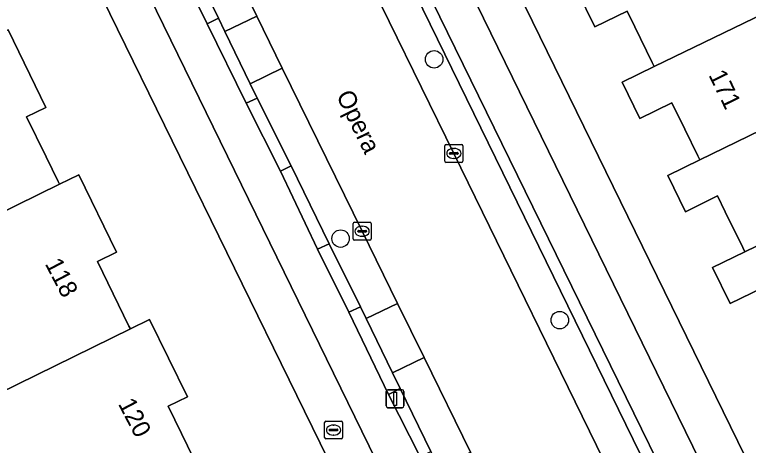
# Model space of a CAD drawing. Extents: x 160455 to 162082, y 388339 to 389736.
# Drawn here: x 160899.57 to 160940.57, y 388953.07 to 388977.1 of the extents above; entities that cross this region are included whole.
import ezdxf

# ---------------------------------------------------------------- set-up
doc = ezdxf.new("R2010")
doc.units = 0
for name, color, linetype in [('IMGEO_Boom', 7, 'Continuous'), ('IMGEO_Brandkraan', 7, 'Continuous'), ('IMGEO_Erf', 7, 'Continuous'), ('IMGEO_Fietspad_gesloten', 7, 'Continuous'), ('IMGEO_Kolk', 7, 'Continuous'), ('IMGEO_Lichtmast', 7, 'Continuous'), ('IMGEO_Openbare_ruimte_label', 7, 'Continuous'), ('IMGEO_Pand', 7, 'Continuous'), ('IMGEO_Pand_nummerreeks', 7, 'Continuous'), ('IMGEO_Parkeervlak_open', 7, 'Continuous'), ('IMGEO_Rijbaan_lokaal_gesloten', 7, 'Continuous'), ('IMGEO_Verkeerseiland_open', 7, 'Continuous'), ('IMGEO_Voetpad_open', 7, 'Continuous')]:
    doc.layers.add(name, color=color, linetype=linetype)

msp = doc.modelspace()

# ---------------------------------------------------------------- linework, layer by layer
at = {"layer": 'IMGEO_Boom'}
for centre in [(160923.011, 388974.609), (160917.785, 388964.604), (160930.033, 388960.054)]:
    msp.add_circle(centre, 0.489, dxfattribs=at)
at = {"layer": 'IMGEO_Brandkraan'}
for p, q in [((160916.892, 388953.493), (160916.892, 388954.345)), ((160916.967, 388954.419), (160917.819, 388954.419)), ((160917.893, 388954.345), (160917.893, 388953.493)), ((160917.151, 388953.913), (160917.151, 388953.925)), ((160917.589, 388953.876), (160917.191, 388953.876)), ((160917.194, 388953.962), (160917.592, 388953.962)), ((160917.38, 388954.199), (160917.405, 388954.199)), ((160917.635, 388953.925), (160917.635, 388953.913)), ((160917.819, 388953.419), (160916.967, 388953.419)), ((160917.403, 388953.639), (160917.378, 388953.639))]:
    msp.add_line(p, q, dxfattribs=at)
for points in [[(160916.892, 388953.493), (160916.892, 388954.345)], [(160916.967, 388954.419), (160917.819, 388954.419)], [(160917.893, 388954.345), (160917.893, 388953.493)], [(160917.819, 388953.419), (160916.967, 388953.419)]]:
    msp.add_lwpolyline(points, dxfattribs=at)
for centre, radius, start, end in [((160916.969, 388954.343), 0.0765, 91.552, 178.448), ((160916.969, 388954.343), 0.0765, 91.552, 178.448), ((160917.817, 388954.343), 0.0765, 1.552, 88.448), ((160917.817, 388954.343), 0.0765, 1.552, 88.448), ((160917.191, 388953.922), 0.0403, 85.8775, 175.7526), ((160917.188, 388953.912), 0.0366, 178.938, 274.7102), ((160917.592, 388953.919), 0.043, 264.8664, 352.4533), ((160917.596, 388953.924), 0.0386, 1.7309, 96.639), ((160916.969, 388953.495), 0.0765, 181.552, 268.448), ((160916.969, 388953.495), 0.0765, 181.552, 268.448), ((160917.817, 388953.495), 0.0765, 271.552, 358.448), ((160917.817, 388953.495), 0.0765, 271.552, 358.448)]:
    msp.add_arc(centre, radius, start, end, dxfattribs=at)
for centre, major_axis, ratio, start_param, end_param in [((160917.379, 388953.919), (-0.387, 0.002), 0.722429, 4.712389, 7.853982), ((160917.404, 388953.919), (-0.39, 0.002), 0.717154, 1.570796, 4.712389)]:
    msp.add_ellipse(centre, major_axis=major_axis, ratio=ratio, start_param=start_param, end_param=end_param, dxfattribs=at)
at = {"layer": 'IMGEO_Erf'}
for points in [[(160943.886, 389003.725), (160938.681, 389008.641), (160930.534, 389004.674), (160917.838, 388998.543), (160948.6, 388935.651)], [(160929.266, 388927.414), (160901.401, 388984.295)], [(160941.355, 388961.857), (160939.56, 388960.978), (160938.571, 388962.998), (160940.37, 388963.871), (160940.257, 388964.101), (160939.28, 388966.097), (160938.846, 388966.983), (160937.051, 388966.104), (160936.063, 388968.123), (160937.86, 388968.998), (160937.748, 388969.227), (160937.023, 388970.708), (160936.298, 388972.189), (160934.503, 388971.311), (160933.514, 388973.33), (160935.313, 388974.204), (160935.2, 388974.434), (160934.229, 388976.418), (160933.794, 388977.306), (160931.998, 388976.428), (160931.01, 388978.447)], [(160899.218, 388976.262), (160901.316, 388971.923), (160900.239, 388971.396), (160901.334, 388969.16), (160902.006, 388967.789), (160902.081, 388967.637), (160903.158, 388968.163), (160905.272, 388963.848), (160904.195, 388963.321), (160905.078, 388961.517), (160905.962, 388959.714), (160906.037, 388959.561), (160907.114, 388960.088), (160909.227, 388955.773), (160908.151, 388955.246), (160908.898, 388953.721), (160909.922, 388951.63)]]:
    msp.add_lwpolyline(points, dxfattribs=at)
at = {"layer": 'IMGEO_Fietspad_gesloten'}
for points in [[(160916.494, 388964.012), (160914.43, 388968.365), (160912.514, 388972.165), (160910.338, 388976.581), (160898.863, 389000), (160885.472, 389027.328), (160883.351, 389031.622), (160881.495, 389035.437), (160879.339, 389039.869), (160877.734, 389043.115), (160875.541, 389047.648), (160870.1, 389058.774), (160869.388, 389060.169), (160867.294, 389064.536), (160867.005, 389065.231), (160866.772, 389066.226)], [(160865.149, 389063.924), (160866.884, 389060.338), (160896.406, 389000), (160929.271, 388932.792), (160931.346, 388928.541)], [(160948.304, 388930.76), (160947.207, 388933.03), (160943.921, 388939.826), (160914.477, 389000)], [(160912.921, 388998.279), (160913.036, 388998.078), (160914.221, 388995.583), (160941.968, 388938.939), (160944.137, 388934.46), (160945.449, 388931.679)], [(160934.849, 388926.344), (160933.543, 388929.201), (160931.72, 388932.927), (160930.14, 388936.125), (160926.728, 388943.151), (160924.445, 388947.765), (160922.231, 388952.42), (160920.471, 388955.905), (160918.255, 388960.489), (160916.494, 388964.012)]]:
    msp.add_lwpolyline(points, dxfattribs=at)
at = {"layer": 'IMGEO_Kolk'}
for p, q in [((160923.689, 388969.858), (160924.541, 388969.858)), ((160923.614, 388968.932), (160923.614, 388969.784)), ((160923.916, 388969.401), (160924.314, 388969.401)), ((160924.102, 388969.638), (160924.127, 388969.638)), ((160924.615, 388969.784), (160924.615, 388968.932)), ((160923.873, 388969.352), (160923.873, 388969.364)), ((160924.311, 388969.315), (160923.913, 388969.315)), ((160924.125, 388969.078), (160924.1, 388969.078)), ((160924.357, 388969.364), (160924.357, 388969.352)), ((160924.541, 388968.858), (160923.689, 388968.858)), ((160918.488, 388964.588), (160918.488, 388965.44)), ((160918.563, 388965.514), (160919.415, 388965.514)), ((160919.489, 388965.44), (160919.489, 388964.588)), ((160918.747, 388965.008), (160918.747, 388965.02)), ((160919.185, 388964.971), (160918.787, 388964.971)), ((160918.79, 388965.057), (160919.188, 388965.057)), ((160918.976, 388965.294), (160919.001, 388965.294)), ((160919.231, 388965.02), (160919.231, 388965.008)), ((160919.415, 388964.514), (160918.563, 388964.514)), ((160918.999, 388964.734), (160918.974, 388964.734))]:
    msp.add_line(p, q, dxfattribs=at)
for points in [[(160923.689, 388969.858), (160924.541, 388969.858)], [(160923.614, 388968.932), (160923.614, 388969.784)], [(160924.615, 388969.784), (160924.615, 388968.932)], [(160924.541, 388968.858), (160923.689, 388968.858)], [(160918.488, 388964.588), (160918.488, 388965.44)], [(160918.563, 388965.514), (160919.415, 388965.514)], [(160919.489, 388965.44), (160919.489, 388964.588)], [(160919.415, 388964.514), (160918.563, 388964.514)]]:
    msp.add_lwpolyline(points, dxfattribs=at)
for centre, radius, start, end in [((160923.691, 388969.782), 0.0765, 91.552, 178.448), ((160923.691, 388969.782), 0.0765, 91.552, 178.448), ((160924.539, 388969.782), 0.0765, 1.552, 88.448), ((160924.539, 388969.782), 0.0765, 1.552, 88.448), ((160923.913, 388969.361), 0.0403, 85.8775, 175.7526), ((160924.318, 388969.363), 0.0386, 1.7309, 96.639), ((160923.91, 388969.351), 0.0366, 178.938, 274.7102), ((160924.314, 388969.358), 0.043, 264.8664, 352.4533), ((160923.691, 388968.934), 0.0765, 181.552, 268.448), ((160923.691, 388968.934), 0.0765, 181.552, 268.448), ((160924.539, 388968.934), 0.0765, 271.552, 358.448), ((160924.539, 388968.934), 0.0765, 271.552, 358.448), ((160918.565, 388965.438), 0.0765, 91.552, 178.448), ((160918.565, 388965.438), 0.0765, 91.552, 178.448), ((160919.413, 388965.438), 0.0765, 1.552, 88.448), ((160919.413, 388965.438), 0.0765, 1.552, 88.448), ((160918.787, 388965.017), 0.0403, 85.8775, 175.7526), ((160918.784, 388965.007), 0.0366, 178.938, 274.7102), ((160919.188, 388965.014), 0.043, 264.8664, 352.4533), ((160919.192, 388965.019), 0.0386, 1.7309, 96.639), ((160918.565, 388964.59), 0.0765, 181.552, 268.448), ((160918.565, 388964.59), 0.0765, 181.552, 268.448), ((160919.413, 388964.59), 0.0765, 271.552, 358.448), ((160919.413, 388964.59), 0.0765, 271.552, 358.448)]:
    msp.add_arc(centre, radius, start, end, dxfattribs=at)
for centre, major_axis, ratio, start_param, end_param in [((160924.101, 388969.358), (-0.387, 0.002), 0.722429, 4.712389, 7.853982), ((160924.126, 388969.358), (-0.39, 0.002), 0.717154, 1.570796, 4.712389), ((160918.975, 388965.014), (-0.387, 0.002), 0.722429, 4.712389, 7.853982), ((160919, 388965.014), (-0.39, 0.002), 0.717154, 1.570796, 4.712389)]:
    msp.add_ellipse(centre, major_axis=major_axis, ratio=ratio, start_param=start_param, end_param=end_param, dxfattribs=at)
at = {"layer": 'IMGEO_Lichtmast'}
for p, q in [((160920.334, 388955.266), (160920.334, 388956.066)), ((160920.334, 388956.066), (160920.334, 388955.266)), ((160920.434, 388956.166), (160921.224, 388956.166)), ((160921.224, 388956.166), (160920.434, 388956.166)), ((160921.324, 388956.066), (160921.324, 388955.266)), ((160921.324, 388955.266), (160921.324, 388956.066)), ((160921.224, 388955.166), (160920.434, 388955.166)), ((160920.434, 388955.166), (160921.224, 388955.166))]:
    msp.add_line(p, q, dxfattribs=at)
msp.add_lwpolyline([(160920.754, 388956.041), (160920.904, 388956.041), (160920.904, 388955.291), (160920.754, 388955.291), (160920.754, 388956.041)], dxfattribs=at)
for centre, start, end in [((160920.434, 388956.066), 90, 180), ((160920.434, 388956.066), 90, 180), ((160921.224, 388956.066), 0, 90), ((160921.224, 388956.066), 360, 90), ((160920.434, 388955.266), 180, 270), ((160920.434, 388955.266), 180, 270), ((160921.224, 388955.266), 270, 0), ((160921.224, 388955.266), 270, 0)]:
    msp.add_arc(centre, 0.1, start, end, dxfattribs=at)
at = {"layer": 'IMGEO_Pand'}
for points in [[(160944.206, 388978.524), (160941.699, 388983.653), (160932.808, 388979.319), (160931.01, 388978.447), (160931.998, 388976.428), (160933.794, 388977.306), (160934.229, 388976.418), (160935.2, 388974.434), (160935.313, 388974.204)], [(160946.748, 388973.322), (160944.206, 388978.524), (160935.313, 388974.204), (160933.514, 388973.33), (160934.503, 388971.311), (160936.298, 388972.189), (160937.023, 388970.708), (160937.748, 388969.227), (160937.86, 388968.998)], [(160898.141, 388975.735), (160889.623, 388971.567), (160893.614, 388963.501), (160902.081, 388967.637), (160902.006, 388967.789), (160901.334, 388969.16), (160900.239, 388971.396), (160901.316, 388971.923), (160899.218, 388976.262)], [(160949.26, 388968.183), (160946.748, 388973.322), (160937.86, 388968.998), (160936.063, 388968.123), (160937.051, 388966.104), (160938.846, 388966.983), (160939.28, 388966.097), (160940.257, 388964.101), (160940.37, 388963.871)], [(160951.768, 388963.052), (160954.886, 388964.561), (160952.377, 388969.695), (160949.26, 388968.183), (160940.37, 388963.871), (160938.571, 388962.998), (160939.56, 388960.978), (160941.355, 388961.857), (160942.46, 388959.6), (160942.761, 388958.984), (160942.875, 388958.75)], [(160902.081, 388967.637), (160893.614, 388963.501), (160897.606, 388955.435), (160906.037, 388959.561), (160905.962, 388959.714), (160905.078, 388961.517), (160904.195, 388963.321), (160905.272, 388963.848), (160903.158, 388968.163)], [(160908.898, 388953.721), (160908.151, 388955.246), (160909.227, 388955.773), (160907.114, 388960.088), (160906.037, 388959.561), (160897.606, 388955.435), (160899.324, 388951.963), (160896.78, 388950.704), (160899.047, 388946.123), (160901.488, 388947.317), (160909.997, 388951.477), (160909.922, 388951.63)]]:
    msp.add_lwpolyline(points, close=True, dxfattribs=at)
at = {"layer": 'IMGEO_Parkeervlak_open'}
for points in [[(160912, 388994.132), (160914.137, 388989.745), (160914.707, 388988.576), (160918.699, 388980.421), (160924.114, 388969.358), (160932.883, 388951.425), (160939.546, 388937.83)], [(160940.204, 388940.985), (160915.095, 388992.311)], [(160906.269, 388986.421), (160910.955, 388976.899), (160911.317, 388976.155), (160913.105, 388977.025), (160912.843, 388977.56), (160910.686, 388981.961), (160908.289, 388986.887)]]:
    msp.add_lwpolyline(points, dxfattribs=at)
for points in [[(160913.105, 388977.025), (160911.317, 388976.155), (160912.733, 388973.243), (160914.53, 388974.117)], [(160920.966, 388960.99), (160918.99, 388965.015), (160914.53, 388974.117), (160912.733, 388973.243), (160913.126, 388972.434), (160915.018, 388968.663), (160917.142, 388964.312), (160918.897, 388960.795), (160919.215, 388960.14)], [(160920.966, 388960.99), (160919.215, 388960.14), (160920.686, 388957.114), (160922.449, 388957.971)], [(160922.449, 388957.971), (160920.686, 388957.114), (160921.108, 388956.245), (160922.827, 388952.713), (160923.261, 388951.817), (160925.046, 388952.682)]]:
    msp.add_lwpolyline(points, close=True, dxfattribs=at)
at = {"layer": 'IMGEO_Rijbaan_lokaal_gesloten'}
msp.add_lwpolyline([(160924.114, 388969.358), (160918.699, 388980.421), (160912.843, 388977.56), (160913.105, 388977.025), (160914.53, 388974.117), (160918.99, 388965.015), (160920.966, 388960.99), (160922.449, 388957.971), (160925.046, 388952.682), (160926.419, 388949.886), (160927.362, 388947.966), (160929.512, 388943.567), (160932.181, 388938.107), (160933.713, 388934.973), (160933.966, 388934.456), (160939.805, 388937.301), (160939.546, 388937.83), (160932.883, 388951.425)], close=True, dxfattribs=at)
at = {"layer": 'IMGEO_Verkeerseiland_open'}
for points in [[(160897.052, 389005.136), (160886.073, 389027.642), (160885.472, 389027.328), (160898.863, 389000), (160910.338, 388976.581), (160910.955, 388976.899), (160906.269, 388986.421)], [(160941.968, 388938.939), (160914.221, 388995.583)], [(160913.01, 388993.347), (160914.587, 388992.864), (160915.095, 388992.311), (160940.204, 388940.985)]]:
    msp.add_lwpolyline(points, dxfattribs=at)
for points in [[(160911.317, 388976.155), (160910.955, 388976.899), (160910.338, 388976.581), (160912.514, 388972.165), (160913.126, 388972.434), (160912.733, 388973.243)], [(160914.43, 388968.365), (160915.018, 388968.663), (160913.126, 388972.434), (160912.514, 388972.165)], [(160914.43, 388968.365), (160916.494, 388964.012), (160917.142, 388964.312), (160915.018, 388968.663)], [(160916.494, 388964.012), (160918.255, 388960.489), (160918.897, 388960.795), (160917.142, 388964.312)], [(160919.215, 388960.14), (160918.897, 388960.795), (160918.255, 388960.489), (160920.471, 388955.905), (160921.108, 388956.245), (160920.686, 388957.114)], [(160922.827, 388952.713), (160921.108, 388956.245), (160920.471, 388955.905), (160922.231, 388952.42)]]:
    msp.add_lwpolyline(points, close=True, dxfattribs=at)
at = {"layer": 'IMGEO_Voetpad_open'}
for points in [[(160891.29, 389003.601), (160895.886, 388994.089), (160896.662, 388993.971), (160899.254, 388988.688), (160901.401, 388984.295), (160929.266, 388927.414), (160931.346, 388928.541), (160929.271, 388932.792), (160896.406, 389000), (160866.884, 389060.338), (160865.149, 389063.924)], [(160885.175, 389059.974), (160914.477, 389000), (160943.921, 388939.826), (160947.207, 388933.03), (160951.165, 388934.782)], [(160948.6, 388935.651), (160917.838, 388998.543)]]:
    msp.add_lwpolyline(points, dxfattribs=at)

# ---------------------------------------------------------------- texts
at = {"layer": 'IMGEO_Openbare_ruimte_label'}
msp.add_text('Opera', height=1, rotation=296.1038, dxfattribs=at).set_placement((160917.521, 388972.592))
at = {"layer": 'IMGEO_Pand_nummerreeks'}
for s, rotation, p in [('171', 296.0522, (160938.332, 388973.733)), ('118', 297.6221, (160901.244, 388963.2)), ('120', 297.6221, (160905.332, 388955.385))]:
    msp.add_text(s, height=1, rotation=rotation, dxfattribs=at).set_placement(p)

doc.saveas('drawing.dxf')
